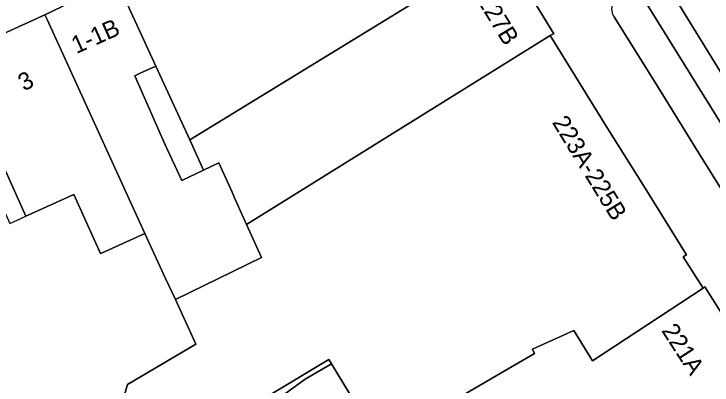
# Model space of a CAD drawing. Extents: x 159888 to 160761, y 384031 to 384750.
# Drawn here: x 160503.27 to 160543.15, y 384440.01 to 384461.21 of the extents above; entities that cross this region are included whole.
import ezdxf

# ---------------------------------------------------------------- set-up
doc = ezdxf.new("R2010")
doc.units = 0
for name, color, linetype in [('IMGEO_Erf', 7, 'Continuous'), ('IMGEO_Pand', 7, 'Continuous'), ('IMGEO_Pand_nummerreeks', 7, 'Continuous'), ('IMGEO_Pand_overbouw', 7, 'Continuous'), ('IMGEO_Parkeervlak_gesloten', 7, 'Continuous'), ('IMGEO_Rijbaan_lokaal_gesloten', 7, 'Continuous'), ('IMGEO_Voetpad_open', 7, 'Continuous')]:
    doc.layers.add(name, color=color, linetype=linetype)

msp = doc.modelspace()

# ---------------------------------------------------------------- linework, layer by layer
at = {"layer": 'IMGEO_Erf'}
msp.add_lwpolyline([(160511.374, 384458.232), (160510.477, 384457.82), (160510.179, 384457.683), (160511.906, 384453.728), (160512.856, 384451.702), (160514.106, 384452.288), (160513.314, 384454.012)], close=True, dxfattribs=at)
for points in [[(160509.314, 384438.56), (160509.757, 384440.031), (160513.655, 384442.352), (160512.5, 384444.898), (160511.919, 384446.101), (160510.745, 384448.67), (160508.434, 384447.626), (160508.217, 384447.528), (160506.697, 384450.894), (160503.952, 384449.655), (160501.993, 384453.996)], [(160518.227, 384439.122), (160519.911, 384440.336), (160521.409, 384441.221), (160521.263, 384441.462), (160517.869, 384439.44)]]:
    msp.add_lwpolyline(points, dxfattribs=at)
at = {"layer": 'IMGEO_Pand'}
for points in [[(160531.038, 384464.891), (160527.919, 384469.987), (160526.981, 384469.538), (160526.295, 384470.937), (160519.888, 384467.966), (160509.126, 384463.131), (160509.293, 384462.761), (160511.374, 384458.232), (160513.314, 384454.012)], [(160533.905, 384459.969), (160534.104, 384460.082), (160531.136, 384464.941), (160531.038, 384464.891), (160513.314, 384454.012), (160514.106, 384452.288), (160514.979, 384452.697), (160515.725, 384451.035), (160515.869, 384450.713), (160516.559, 384449.176)], [(160511.374, 384458.232), (160509.293, 384462.761), (160509.126, 384463.131), (160505.039, 384461.156), (160505.158, 384460.894), (160510.745, 384448.67), (160511.919, 384446.101), (160512.5, 384444.898), (160517.403, 384447.295), (160516.559, 384449.176), (160515.869, 384450.713), (160515.725, 384451.035), (160514.979, 384452.697), (160514.106, 384452.288), (160512.856, 384451.702), (160511.906, 384453.728), (160510.179, 384457.683), (160510.477, 384457.82)], [(160505.039, 384461.156), (160500, 384458.879), (160499.823, 384458.799), (160500, 384458.407), (160501.993, 384453.996), (160503.952, 384449.655), (160506.697, 384450.894), (160508.217, 384447.528), (160508.434, 384447.626), (160510.745, 384448.67), (160505.158, 384460.894)]]:
    msp.add_lwpolyline(points, close=True, dxfattribs=at)
for points in [[(160528.396, 384439.12), (160533.01, 384441.804), (160532.896, 384442.057), (160535.247, 384443.118), (160536.31, 384441.383), (160542.635, 384445.551), (160541.498, 384447.324), (160541.684, 384447.445), (160539.225, 384451.404), (160537.203, 384454.654), (160533.905, 384459.969), (160516.559, 384449.176), (160517.403, 384447.295), (160512.5, 384444.898), (160513.655, 384442.352), (160509.757, 384440.031), (160509.314, 384438.56)], [(160546.57, 384439.568), (160542.745, 384445.624), (160542.635, 384445.551), (160536.31, 384441.383), (160535.247, 384443.118), (160532.896, 384442.057), (160533.01, 384441.804), (160528.396, 384439.12)], [(160517.869, 384439.44), (160521.263, 384441.462), (160521.409, 384441.221), (160522.814, 384438.904)], [(160522.814, 384438.904), (160521.409, 384441.221), (160519.911, 384440.336), (160518.227, 384439.122)]]:
    msp.add_lwpolyline(points, dxfattribs=at)
at = {"layer": 'IMGEO_Pand_overbouw'}
msp.add_lwpolyline([(160498.915, 384458.383), (160500, 384455.981), (160501.082, 384453.585), (160503.041, 384449.244), (160503.952, 384449.655), (160500, 384458.407), (160499.823, 384458.799)], close=True, dxfattribs=at)
at = {"layer": 'IMGEO_Parkeervlak_gesloten'}
for points in [[(160591.404, 384377.897), (160543.713, 384454.868), (160537.603, 384464.743), (160537.564, 384464.718)], [(160537.553, 384461.036), (160540.083, 384456.992), (160542.538, 384453.014), (160544.582, 384449.757), (160546.017, 384447.47), (160547.886, 384444.522), (160552.792, 384436.596), (160555.44, 384432.318), (160560.546, 384424.068), (160561.084, 384423.337), (160563.566, 384419.321), (160564.854, 384417.108), (160570.857, 384407.526), (160585.252, 384384.362), (160600.12, 384360.1), (160613.675, 384338.3), (160614.145, 384337.587), (160615.758, 384338.612), (160591.404, 384377.897)]]:
    msp.add_lwpolyline(points, dxfattribs=at)
msp.add_arc((160538.291, 384461.514), 0.879, 164.119, 212.966, dxfattribs=at)
at = {"layer": 'IMGEO_Rijbaan_lokaal_gesloten'}
msp.add_lwpolyline([(160530.872, 384485.299), (160529.392, 384487.663), (160528.599, 384488.928), (160527.089, 384491.477), (160521.986, 384499.927), (160522.875, 384494.017), (160521.397, 384493.999), (160525.927, 384486.643), (160525.936, 384486.628), (160565.675, 384422.118), (160628.254, 384321.427), (160631.369, 384323.299), (160615.861, 384348.269), (160564.541, 384431.158), (160546.729, 384459.74), (160546.003, 384460.9), (160545.604, 384461.675)], dxfattribs=at)
msp.add_lwpolyline([(160525.936, 384486.628), (160525.927, 384486.643), (160521.397, 384493.999), (160519.494, 384493.976), (160523.701, 384487.143), (160524.133, 384486.422), (160537.603, 384464.743), (160543.713, 384454.868), (160591.404, 384377.897), (160615.758, 384338.612), (160624.721, 384324.154), (160626.898, 384320.642), (160628.254, 384321.427), (160565.675, 384422.118)], close=True, dxfattribs=at)
at = {"layer": 'IMGEO_Voetpad_open'}
for points in [[(160483.95, 384451.527), (160489.138, 384453.904), (160494.567, 384456.391), (160498.915, 384458.383), (160499.823, 384458.799), (160500, 384458.879), (160505.039, 384461.156), (160509.126, 384463.131), (160519.888, 384467.966), (160526.295, 384470.937), (160526.981, 384469.538), (160527.919, 384469.987), (160525.073, 384474.72)], [(160525.073, 384474.72), (160527.919, 384469.987), (160531.038, 384464.891), (160531.136, 384464.941), (160534.104, 384460.082), (160533.905, 384459.969), (160537.203, 384454.654), (160539.225, 384451.404), (160541.684, 384447.445), (160541.498, 384447.324), (160542.635, 384445.551), (160542.745, 384445.624), (160546.57, 384439.568)], [(160543.66, 384449.179), (160544.582, 384449.757), (160542.538, 384453.014), (160540.083, 384456.992), (160537.553, 384461.036)]]:
    msp.add_lwpolyline(points, dxfattribs=at)
msp.add_arc((160538.291, 384461.514), 0.879, 164.119, 212.966, dxfattribs=at)

# ---------------------------------------------------------------- texts
at = {"layer": 'IMGEO_Pand_nummerreeks'}
for s, rotation, p in [('227-227B', 301.4208, (160528.297, 384464.278)), ('1-1B', 24.1043, (160506.832, 384458.913)), ('3', 28.6135, (160503.848, 384456.77)), ('223A-225B', 301.6099, (160533.984, 384455.012)), ('221A', 302.8417, (160540.232, 384443.116))]:
    msp.add_text(s, height=1, rotation=rotation, dxfattribs=at).set_placement(p)

doc.saveas('drawing.dxf')
